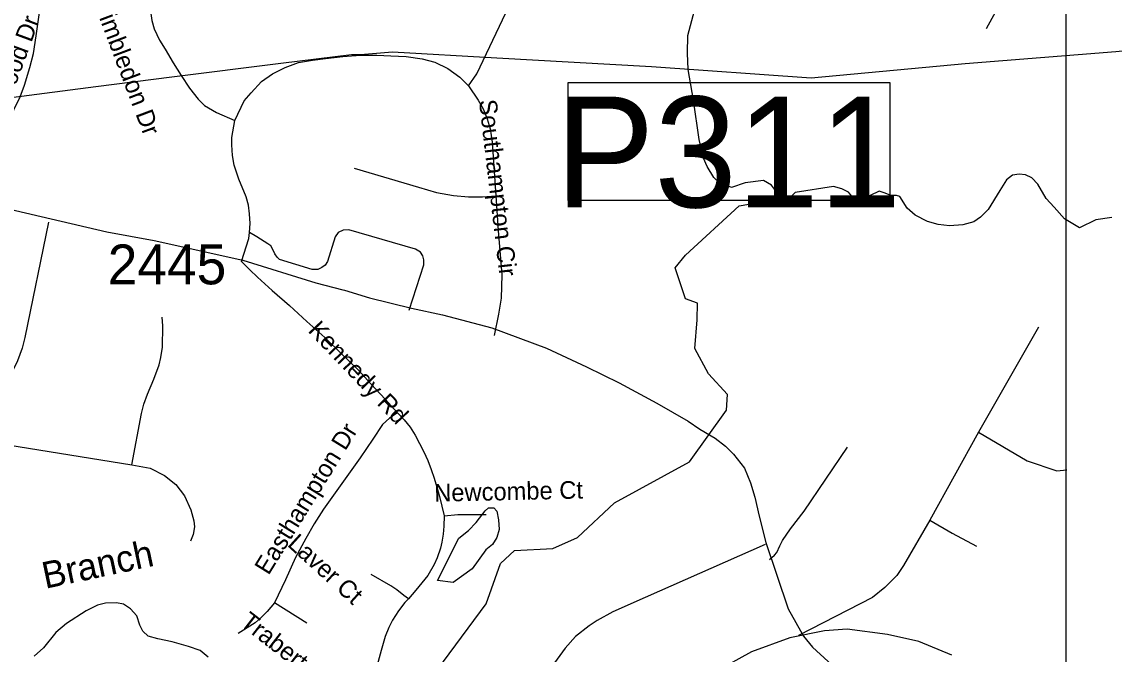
# Model space of a CAD drawing. Extents: x 1268485 to 1426702, y 514839 to 616766.
# Drawn here: x 1364164 to 1368211, y 537948 to 540290 of the extents above; entities that cross this region are included whole.
import ezdxf

# ---------------------------------------------------------------- set-up
doc = ezdxf.new("R2010")
doc.units = 0
for name, color, linetype in [('Old_Level_10', 7, 'Continuous'), ('Old_Level_21', 7, 'Continuous'), ('Old_Level_3', 7, 'Continuous'), ('Old_Level_31', 7, 'Continuous'), ('Old_Level_32', 7, 'Continuous'), ('Old_Level_35', 7, 'Continuous'), ('Old_Level_50', 7, 'Continuous'), ('Old_Level_56', 7, 'Continuous'), ('Old_Level_59', 7, 'Continuous'), ('Old_Level_62', 7, 'Continuous'), ('Old_Level_63', 7, 'Continuous'), ('Old_Level_8', 7, 'Continuous')]:
    doc.layers.add(name, color=color, linetype=linetype)

msp = doc.modelspace()

# ---------------------------------------------------------------- linework, layer by layer
at = {"layer": 'Old_Level_3'}
msp.add_lwpolyline([(1367610.07, 537943.56), (1367487.362, 537995.227), (1367371.112, 538021.06), (1367222.57, 538040.435), (1367138.612, 538033.977), (1367009.445, 538008.144), (1366867.362, 537956.477), (1366738.195, 537885.436)], dxfattribs=at)
at = {"layer": 'Old_Level_31'}
msp.add_line((1366710.644, 538762.805), (1366710.644, 538762.805), dxfattribs=at)
msp.add_lwpolyline([(1366188.005, 540065.45), (1367379.506, 540065.45), (1367379.506, 539627.936), (1366188.005, 539627.936), (1366188.005, 540065.45)], dxfattribs=at)
at = {"layer": 'Old_Level_32'}
for points in [[(1364103.844, 539599.627), (1364479.133, 539511.794), (1364654.153, 539480.037), (1364982.561, 539407.185), (1365253.211, 539323.812), (1365353.603, 539296.805), (1365360.051, 539295.481), (1365452.028, 539267.598), (1365607.774, 539229.243), (1365722.595, 539205.165), (1365905.688, 539157.008), (1366107.402, 539081.763), (1366256.359, 539012.538), (1366377.387, 538952.342), (1366517.035, 538877.097), (1366633.072, 538810.396), (1366675.651, 538781.207), (1366732.983, 538748.429), (1366771.205, 538718.383), (1366801.236, 538688.336)], [(1366801.236, 538688.336), (1366842.188, 538636.437), (1366864.029, 538581.806), (1366880.409, 538529.908), (1366896.528, 538459.074), (1366921.223, 538360.896), (1367003.265, 538115.264), (1367060.596, 538014.198), (1367093.358, 537973.226), (1367268.085, 537814.798), (1367300.847, 537765.63), (1367358.179, 537678.222), (1367438.695, 537528.693), (1367492.959, 537424.647), (1367541.267, 537342.316), (1367596.733, 537281.462), (1367639.674, 537238.507), (1367684.405, 537199.131), (1367738.082, 537163.335), (1368004.675, 536975.405), (1368196.122, 536862.648), (1368550.387, 536690.827)]]:
    msp.add_lwpolyline(points, dxfattribs=at)
at = {"layer": 'Old_Level_35'}
for p, q in [((1367931.463, 539159.489), (1367708.674, 538770.453)), ((1367708.674, 538770.453), (1367528.126, 538443.96)), ((1364026.656, 538737.44), (1364571.377, 538649.524)), ((1365220.265, 538062.255), (1365100.719, 538138.073))]:
    msp.add_line(p, q, dxfattribs=at)
for points in [[(1367937.717, 540905.507), (1367839.087, 540768.328), (1367825.861, 540745.874), (1367816.634, 540721.422), (1367811.713, 540695.687), (1367811.405, 540669.543), (1367815.096, 540645.706), (1367841.548, 540536.209), (1367845.341, 540510.32), (1367844.624, 540484.176), (1367839.497, 540458.545), (1367829.86, 540434.246), (1367827.297, 540429.325), (1367737.176, 540264.002)], [(1364025.734, 539589.176), (1364065.514, 539729.226), (1364100.885, 539868.867), (1364134.719, 539963.703), (1364158.3, 540012.044), (1364173.781, 540055.925), (1364193.466, 540120.363), (1364207.205, 540172.805), (1364216.74, 540238.114), (1364226.992, 540307.729), (1364239.09, 540389.442), (1364257.955, 540484.894), (1364270.873, 540531.236), (1364284.612, 540565.634), (1364301.016, 540609.515), (1364315.575, 540650.73), (1364323.367, 540678.258), (1364330.954, 540711.733), (1364338.028, 540753.051), (1364339.668, 540790.883)], [(1364723.218, 540617.05), (1364703.226, 540587.164), (1364681.49, 540547.127), (1364670.11, 540517.856), (1364643.761, 540376.831), (1364641.915, 540320.237), (1364645.606, 540294.298), (1364654.628, 540264.105), (1364674.416, 540221.71), (1364694.716, 540188.491), (1364724.859, 540138.305), (1364754.899, 540091.246), (1364785.042, 540044.494), (1364817.235, 540003.329), (1364841.123, 539980.363), (1364885.517, 539953.861), (1364953.287, 539924.897)], [(1365818.709, 540052.798), (1365850.287, 540096.73), (1366028.99, 540474.693)], [(1364953.287, 539924.897), (1364988.351, 539997.024), (1365013.47, 540027.372), (1365051.507, 540069.51), (1365092.62, 540096.885), (1365139.167, 540120.619), (1365188.584, 540139.33), (1365240.667, 540147.943), (1365289.265, 540153.581), (1365353.754, 540161.373), (1365419.473, 540166.5), (1365479.45, 540165.935), (1365531.124, 540164.552), (1365588.538, 540161.732), (1365646.875, 540152.864), (1365693.832, 540141.124), (1365742.02, 540116.57), (1365786.516, 540084.427), (1365818.709, 540052.798)], [(1365818.709, 540052.798), (1365855.106, 539999.433), (1365873.868, 539967.65), (1365888.632, 539930.741), (1365899.5, 539893.268), (1365906.266, 539843.901), (1365920.518, 539645.77)], [(1365007.728, 539509.359), (1365009.881, 539542.629), (1365008.036, 539579.333), (1365004.345, 539610.757), (1364995.117, 539642.13), (1364968.666, 539707.439), (1364951.339, 539758.549), (1364944.675, 539794.33), (1364942.111, 539833.751), (1364942.727, 539862.048), (1364953.287, 539924.897)], [(1365395.994, 539747.937), (1365634.367, 539677.553), (1365700.292, 539658.226), (1365763.243, 539646.898), (1365819.324, 539641.259), (1365870.485, 539641.259), (1365920.518, 539645.77)], [(1365920.518, 539645.77), (1365929.027, 539516.946), (1365942.048, 539353.417), (1365941.535, 539309.177), (1365939.792, 539266.014), (1365930.668, 539207.574), (1365913.648, 539128.372)], [(1364262.671, 539547.858), (1364175.114, 539120.632), (1364165.272, 539081.825), (1364148.047, 539034.355), (1364054.338, 538843.76), (1364043.983, 538818.743), (1364037.729, 538793.676), (1364032.5, 538770.761), (1364026.656, 538737.44)], [(1365599.508, 539221.363), (1365653.642, 539389.557), (1365653.642, 539408.627), (1365649.951, 539422.827), (1365640.724, 539436.975), (1365622.884, 539447.433), (1365375.899, 539519.56), (1365354.266, 539518.33), (1365336.427, 539509.051), (1365324.739, 539493.672), (1365296.339, 539401.861), (1365287.727, 539388.327), (1365275.116, 539380.176), (1365260.66, 539372.948), (1365239.642, 539372.333), (1365118.969, 539409.858), (1365109.742, 539418.521), (1365101.129, 539430.516), (1365095.49, 539444.665), (1365086.263, 539460.71), (1365075.908, 539468.143), (1365034.487, 539493.365), (1365007.728, 539509.359)], [(1364978.098, 539402.834), (1365004.96, 539487.828), (1365007.728, 539509.359)], [(1364978.098, 539402.834), (1365008.856, 539371), (1365037.051, 539344.651), (1365091.902, 539294.362), (1365156.391, 539239.459), (1365220.265, 539180.558), (1365286.599, 539120.887), (1365349.242, 539059.526), (1365407.477, 539003.854), (1365458.228, 538947.618), (1365510.208, 538892.101), (1365556.037, 538841.196)], [(1364571.377, 538649.524), (1364607.877, 538839.608), (1364615.874, 538874.005), (1364630.125, 538911.427), (1364653.398, 538966.022), (1364672.468, 539019.643), (1364679.645, 539046.915), (1364684.669, 539085.311), (1364686.719, 539164.205), (1364683.643, 539195.578)], [(1365556.037, 538841.196), (1365525.895, 538822.178), (1365500.981, 538797.93), (1365464.584, 538744.002), (1365417.627, 538675.566), (1365282.293, 538484.868), (1365246.716, 538430.426), (1365215.959, 538376.395), (1365178.126, 538305.395), (1365140.602, 538222.503), (1365100.719, 538138.073)], [(1365556.037, 538841.196), (1365580.131, 538815.565), (1365602.584, 538788.857), (1365621.039, 538759.176), (1365637.956, 538728.52), (1365653.745, 538697.045), (1365667.893, 538665.006), (1365680.299, 538632.351), (1365691.372, 538599.235), (1365701.727, 538565.811), (1365711.774, 538532.183), (1365728.281, 538459.851)], [(1367708.674, 538770.453), (1367889.12, 538663.878), (1367998.208, 538626.866), (1368036.347, 538631.172)], [(1366934.295, 538298.526), (1366953.16, 538314.572), (1366961.259, 538324.107), (1366972.332, 538349.071), (1366982.277, 538369.372), (1367011.702, 538412.484), (1367062.76, 538477.998), (1367223.418, 538714.936)], [(1364571.377, 538649.524), (1364639.147, 538636.401), (1364692.768, 538609.077), (1364735.214, 538576.679), (1364766.587, 538534.233), (1364789.86, 538482.663), (1364801.958, 538442.268), (1364804.009, 538420.019), (1364798.985, 538390.646), (1364788.835, 538366.398)], [(1365728.281, 538459.851), (1365727.666, 538422.173), (1365725.41, 538392.132), (1365720.797, 538363.169), (1365714.85, 538340.049), (1365703.367, 538304.832), (1365692.397, 538280.021), (1365667.893, 538238.958), (1365623.5, 538185.081), (1365596.535, 538152.991)], [(1365728.281, 538459.851), (1365779.954, 538464.618), (1365884.223, 538465.541)], [(1367528.126, 538443.96), (1367430.829, 538276.38), (1367405.607, 538239.369), (1367361.829, 538194.462), (1367315.589, 538158.065), (1367041.537, 538017.297)], [(1367528.126, 538443.96), (1367611.274, 538396.438), (1367701.497, 538347.944)], [(1366918.301, 538353.993), (1366473.133, 538157.45), (1366353.588, 538105.059), (1366295.148, 538073.071), (1366265.62, 538053.335), (1366214.972, 538012.683), (1366177.55, 537970.187), (1366117.778, 537888.73)], [(1365596.535, 538152.991), (1365579.106, 538165.601), (1365553.987, 538186.26), (1365530.713, 538201.486), (1365458.843, 538243.009)], [(1365100.719, 538138.073), (1365073.55, 538105.316), (1365052.635, 538084.759), (1365028.233, 538063.896), (1364966.103, 538024.577)], [(1365596.535, 538152.991), (1365583.617, 538138.637), (1365559.216, 538108.392), (1365537.173, 538073.481), (1365523.742, 538046.312), (1365510.208, 538012.683), (1365495.239, 537961.575), (1365480.886, 537907.492), (1365462.329, 537862.38), (1365438.953, 537826.24), (1365403.889, 537791.586), (1365361.34, 537766.775), (1365316.332, 537751.089), (1365269.272, 537740.631), (1365187.661, 537723.612)]]:
    msp.add_lwpolyline(points, dxfattribs=at)
at = {"layer": 'Old_Level_50'}
msp.add_line((1366710.86, 538761.942), (1366710.86, 538761.942), dxfattribs=at)
at = {"layer": 'Old_Level_56'}
msp.add_lwpolyline([(1363658.262, 539949.202), (1364438.859, 540050.141), (1364720.151, 540085.853), (1365123.127, 540137.012), (1365385.901, 540169.339), (1365418.562, 540169.131), (1365537.514, 540178.231), (1365923.629, 540156.526), (1366496.874, 540124.302), (1367088.297, 540081.983), (1367659.652, 540136.113), (1368216.806, 540180.524), (1368639.834, 540221.831)], dxfattribs=at)
at = {"layer": 'Old_Level_59'}
for points in [[(1366978.308, 539636.018), (1366941.628, 539684.675), (1366911.771, 539701.748), (1366843.528, 539693.212), (1366793.629, 539675.708), (1366748.108, 539694.675), (1366728.423, 539713.13), (1366703.201, 539753.832), (1366689.873, 539784.436), (1366673.366, 539854.564), (1366652.246, 539999.382), (1366632.766, 540113.852), (1366629.895, 540173.83), (1366631.228, 540239.447), (1366650.81, 540312.907), (1366668.24, 540380.677), (1366693.974, 540460.544), (1366700.946, 540510.475), (1366697.665, 540548.307), (1366667.112, 540616.999), (1366628.767, 540698.2), (1366589.91, 540753.154), (1366549.002, 540804.058), (1366507.992, 540852.45)], [(1368202.651, 539565.127), (1368142.939, 539556.59), (1368083.226, 539526.713), (1368027.779, 539560.859), (1367988.612, 539603.241), (1367959.29, 539635.845), (1367928.429, 539688.184), (1367906.796, 539712.38), (1367883.113, 539723.555), (1367859.122, 539725.657), (1367835.028, 539722.069), (1367812.677, 539704.435), (1367787.866, 539665.577), (1367744.395, 539594.219), (1367715.688, 539566.895), (1367691.287, 539549.313), (1367651.096, 539537.83), (1367600.961, 539534.754), (1367559.131, 539539.675), (1367519.35, 539550.338), (1367473.726, 539573.406), (1367444.301, 539600.268), (1367417.234, 539642.662), (1367405.06, 539646.223), (1367383.734, 539646.223), (1367362.408, 539654.759), (1367341.082, 539663.295), (1367306.961, 539646.223), (1367251.513, 539629.149), (1367227.459, 539658.759), (1367201.804, 539671.871), (1367171.948, 539680.407), (1367029.49, 539658.213), (1366998.781, 539627.481), (1366978.308, 539636.018)], [(1365366.979, 537478.113), (1365567.93, 537707.105), (1365884.941, 538134.023), (1365937.947, 538283.967), (1365988.902, 538332.155), (1366130.901, 538339.126), (1366222.969, 538379.932), (1366359.944, 538508.499), (1366637.995, 538660.443), (1366774.97, 538851.347), (1366778.276, 538910.128), (1366708.707, 538986.375), (1366657.254, 539079.746), (1366665.784, 539186.45), (1366667.802, 539248.467), (1366623.443, 539263.832), (1366584.746, 539378.518), (1366623.133, 539425.469), (1366822.202, 539607.848), (1366978.308, 539636.018)], [(1364854.554, 537936.456), (1364825.129, 537960.857), (1364781.351, 537975.672), (1364721.68, 537993.306), (1364667.854, 538004.226), (1364632.073, 538014.786), (1364612.593, 538033.24), (1364601.007, 538055.642), (1364589.832, 538090.296), (1364566.354, 538116.235), (1364540.722, 538133.152), (1364514.783, 538137.765), (1364474.695, 538136.945), (1364444.553, 538129.358), (1364402.004, 538108.033), (1364329.006, 538061.948), (1364290.251, 538028.217), (1364244.934, 537971.725), (1364210.281, 537940.403)]]:
    msp.add_lwpolyline(points, dxfattribs=at)
at = {"layer": 'Old_Level_62'}
msp.add_lwpolyline([(1365892.63, 538489.994), (1365912.623, 538489.584), (1365924.413, 538477.024), (1365929.745, 538444.933), (1365933.026, 538409.562), (1365924.413, 538379.368), (1365907.804, 538353.48), (1365883.403, 538334.257), (1365833.08, 538263.343), (1365761.788, 538213.407), (1365704.753, 538220.54), (1365783.175, 538377.485), (1365818.812, 538405.307), (1365847.416, 538435.091), (1365880.43, 538478.767), (1365892.63, 538489.994)], dxfattribs=at)
at = {"layer": 'Old_Level_63'}
msp.add_lwpolyline([(1305516.95, 558564.883), (1305516.95, 529802.059), (1368033.021, 529802.059), (1368033.021, 573241.255), (1305516.95, 573241.255), (1305516.95, 558564.883)], dxfattribs=at)

# ---------------------------------------------------------------- texts
at = {"layer": 'Old_Level_10'}
for s, height, rotation, p in [('Wimbledon Dr', 65.61666, 290.668944, (1364420.871, 540383.077)), ('Kentwood Dr', 65.61666, 69.785369, (1364056.039, 539821.792)), ('Southampton Cir', 65.61666, 276.663231, (1365857.62, 539998.796)), ('Kennedy Rd', 65.6167, 313.498289, (1365221.586, 539144.141)), ('Easthampton Dr', 65.61666, 58.330261, (1365078.093, 538237.562)), ('Newcombe Ct', 65.61666, 1.249319, (1365692.751, 538512.246)), ('Laver Ct', 65.6167, 317.81335, (1365144.799, 538350.653)), ('Trabert Ct', 65.6167, 322.108258, (1364968.907, 538057.391))]:
    msp.add_text(s, height=height, rotation=rotation, dxfattribs=at).set_placement(p)
at = {"layer": 'Old_Level_21'}
msp.add_text('Branch', height=98.425, rotation=11.916764, dxfattribs=at).set_placement((1364250.77, 538189.659))
at = {"layer": 'Old_Level_31'}
msp.add_text('P311', height=410.1042, dxfattribs=at).set_placement((1366142.027, 539603.038))
at = {"layer": 'Old_Level_8'}
msp.add_text('2445', height=147.6375, dxfattribs=at).set_placement((1364482.371, 539317.579))

doc.saveas('drawing.dxf')
